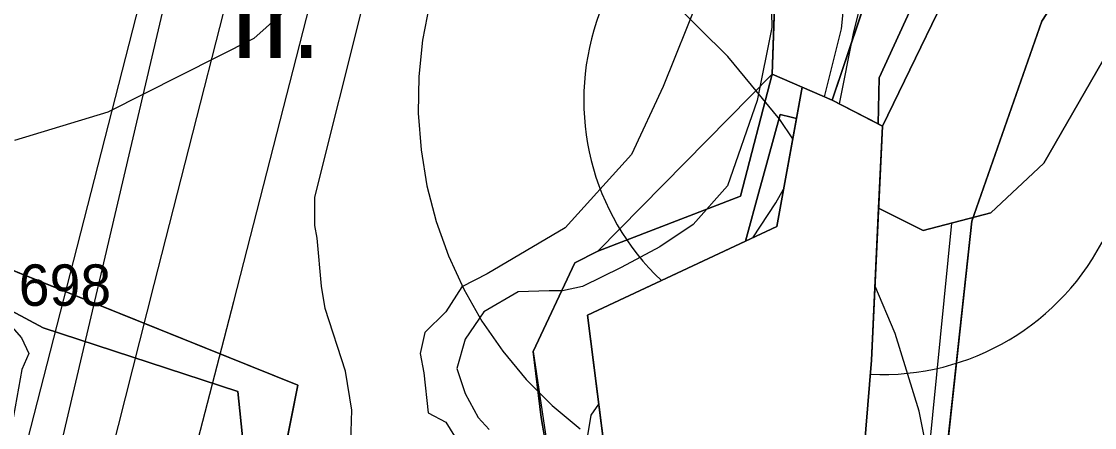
# Model space of a CAD drawing. Extents: x -690419 to -685080, y -987825 to -981190.
# Drawn here: x -686831.2 to -686701.7, y -987168.9 to -987119.9 of the extents above; entities that cross this region are included whole.
import ezdxf

# ---------------------------------------------------------------- set-up
doc = ezdxf.new("R2010")
doc.units = 0
for name, color, linetype in [('BP VTL plynovodu a RS (S)', 7, 'Continuous'), ('BPEJ (S) - hranice', 7, 'Continuous'), ('BPEJ (S) - kód', 7, 'Continuous'), ('BPEJ I-II ochrana', 7, 'Continuous'), ('Elektro VN 35 nadzemní (S)', 7, 'Continuous'), ('Hranice řešeného území (S)', 7, 'Continuous'), ('Katastrální území (S) - hranice', 7, 'Continuous'), ('Lesy hospodářské', 7, 'Continuous'), ('OP elektro VN (S)', 7, 'Continuous'), ('OP lesa 30 m (S)', 7, 'Continuous'), ('OP lesa 50 m (S)', 7, 'Continuous'), ('OP silnic (S)', 7, 'Continuous'), ('Plochy přírodní všeobecné NU (S)', 7, 'Continuous'), ('Plochy smíšené nezastavěného území všeobecné MU (S)', 7, 'Continuous'), ('Plochy vodní a vodnich toku WT (S)', 7, 'Continuous'), ('Plochy zemědělské všeobecné AU (S)', 7, 'Continuous'), ('Regulacni bloky_ID', 7, 'Continuous'), ('Regulační bloky STABILIZOVANÉ (S)', 7, 'Continuous'), ('Regulační bloky STABILIZOVANÉ (S) TIS', 7, 'Continuous'), ('USES LBC (S)', 7, 'Continuous'), ('USES LBK (S)', 7, 'Continuous'), ('USES_ŠRAFY (S)', 7, 'Continuous'), ('Záplavové území aktivní zóna (S)', 7, 'Continuous'), ('Záplavové území Q100 (S)', 7, 'Continuous')]:
    doc.layers.add(name, color=color, linetype=linetype)

msp = doc.modelspace()

# ---------------------------------------------------------------- linework, layer by layer
at = {"layer": 'BP VTL plynovodu a RS (S)'}
for points in [[(-686738.12, -987134.06), (-686739.7, -987131.72), (-686745.96, -987124.14), (-686752.93, -987117.21), (-686760.54, -987111), (-686768.73, -987105.57), (-686777.41, -987100.96), (-686786.5, -987097.23), (-686795.91, -987094.41), (-686805.55, -987092.52), (-686810.44, -987092.05), (-686815.33, -987091.59), (-686825.16, -987091.61), (-686834.93, -987092.61)], [(-686722.69, -987228.18), (-686721.75, -987218.46), (-686721.18, -987209.33), (-686720.39, -987201.1), (-686719.93, -987196.21), (-686719.96, -987186.38), (-686720.95, -987176.61), (-686722.89, -987166.98), (-686725.77, -987157.59), (-686728.21, -987151.77)]]:
    msp.add_lwpolyline(points, dxfattribs=at)
at = {"layer": 'BPEJ (S) - hranice'}
for points in [[(-686784.57, -987033.34), (-686764.37, -987049.29), (-686755.51, -987060.27), (-686750.74, -987067.44), (-686747.72, -987071.97), (-686740.23, -987081.98), (-686730.88, -987094.47), (-686722.02, -987114.32), (-686727.69, -987126.72), (-686727.82, -987132.28), (-686733.36, -987129.42), (-686736.98, -987127.84), (-686737.67, -987131.63), (-686738.31, -987131.47), (-686739.67, -987131.12), (-686741.82, -987139.06), (-686742.09, -987140.06), (-686743.85, -987146.43), (-686762.9, -987155.38), (-686760.04, -987177.96)], [(-686730.9, -987188.24), (-686728.62, -987160.8), (-686727.78, -987142.45), (-686722.38, -987145.15), (-686714.23, -987143.03), (-686707.85, -987137), (-686700.05, -987123.53), (-686694.73, -987112.9), (-686679.85, -987097.66), (-686657.17, -987076.4), (-686646.54, -987067.54), (-686630.94, -987064.7)], [(-686700.05, -987123.53), (-686707.85, -987137), (-686714.23, -987143.03), (-686722.38, -987145.15), (-686727.78, -987142.45), (-686727.32, -987132.54), (-686727.82, -987132.28), (-686727.69, -987126.72), (-686722.02, -987114.32), (-686713.87, -987101.21), (-686709.97, -987090.58), (-686706.44, -987084.63), (-686703.24, -987079.23), (-686699.69, -987073.36)]]:
    msp.add_lwpolyline(points, dxfattribs=at)
msp.add_lwpolyline([(-686740.07, -987144.66), (-686743.85, -987146.43), (-686742.09, -987140.06), (-686741.82, -987139.06), (-686739.67, -987131.12), (-686738.31, -987131.47), (-686737.67, -987131.63)], close=True, dxfattribs=at)
at = {"layer": 'BPEJ I-II ochrana'}
for p, q in [((-686740.61, -987126.26), (-686739.79, -987101.35)), ((-686744.46, -987140.99), (-686740.61, -987126.26)), ((-686761.68, -987147.64), (-686744.46, -987140.99)), ((-686727.78, -987142.45), (-686728.62, -987160.8)), ((-686723.94, -987194.9), (-686718.95, -987144.26)), ((-686716.52, -987144.01), (-686722.07, -987194.93)), ((-686716.37, -987143.59), (-686716.52, -987144.01)), ((-686764.42, -987149.05), (-686761.68, -987147.64)), ((-686769.48, -987159.76), (-686764.42, -987149.05)), ((-686768.48, -987167.74), (-686769.48, -987159.76)), ((-686728.62, -987160.8), (-686730.9, -987188.24)), ((-686766.47, -987179.71), (-686768.48, -987167.74))]:
    msp.add_line(p, q, dxfattribs=at)
for points in [[(-686678.75, -987096.63), (-686679.85, -987097.66), (-686694.73, -987112.9), (-686700.05, -987123.53), (-686707.85, -987137), (-686714.23, -987143.03), (-686716.37, -987143.59)], [(-686718.95, -987144.26), (-686722.38, -987145.15), (-686727.78, -987142.45)]]:
    msp.add_lwpolyline(points, dxfattribs=at)
at = {"layer": 'Elektro VN 35 nadzemní (S)'}
msp.add_lwpolyline([(-686789.09, -987049.22), (-686815.24, -987151.67), (-686842.06, -987257.67)], dxfattribs=at)
at = {"layer": 'Hranice řešeného území (S)'}
msp.add_lwpolyline([(-686730.9, -987188.24), (-686728.62, -987160.8), (-686727.32, -987132.54), (-686733.36, -987129.42), (-686736.98, -987127.84), (-686740.07, -987144.66), (-686762.9, -987155.38), (-686760.04, -987177.96)], dxfattribs=at)
at = {"layer": 'Katastrální území (S) - hranice'}
for points in [[(-686724.72, -986686.27), (-686745.98, -986743.92), (-686761.6, -986786.29), (-686765.69, -986796.81), (-686772.2, -986813.54), (-686788.05, -986855.4), (-686801.82, -986899.41), (-686814.9, -986951.63), (-686830.61, -987015.94), (-686830.99, -987018.25), (-686826.74, -987018.92), (-686814.31, -987020.88), (-686812.43, -987035.47), (-686802.9, -987044.34), (-686772.88, -987046.04), (-686759.82, -987052.91), (-686762.4, -987075.87), (-686752.49, -987079.19), (-686747.77, -987087.42), (-686739.79, -987101.35), (-686740.61, -987126.26), (-686736.98, -987127.84)], [(-686760.04, -987177.96), (-686762.9, -987155.38), (-686740.07, -987144.66), (-686736.98, -987127.84), (-686740.61, -987126.26), (-686739.79, -987101.35), (-686747.77, -987087.42), (-686752.49, -987079.19), (-686762.4, -987075.87), (-686759.82, -987052.91), (-686772.88, -987046.04), (-686802.9, -987044.34), (-686812.43, -987035.47), (-686814.31, -987020.88), (-686826.74, -987018.92), (-686830.99, -987018.25), (-686830.61, -987015.94), (-686814.9, -986951.63), (-686801.82, -986899.41)], [(-686736.98, -987127.84), (-686733.36, -987129.42), (-686727.32, -987132.54), (-686728.62, -987160.8), (-686730.9, -987188.24)]]:
    msp.add_lwpolyline(points, dxfattribs=at)
at = {"layer": 'Lesy hospodářské'}
msp.add_lwpolyline([(-686716.72, -987110.68), (-686727.32, -987132.54), (-686733.36, -987129.42), (-686725.33, -987105.43), (-686714.65, -987072.62), (-686714.49, -987067.68), (-686706.43, -987074.82)], close=True, dxfattribs=at)
at = {"layer": 'OP elektro VN (S)'}
for points in [[(-686842.91, -987470.61), (-686842.75, -987467.42), (-686832.37, -987257.21), (-686805.58, -987153.72), (-686779.27, -987051.03), (-686771.29, -987017.8), (-686728.86, -986970.69), (-686666.98, -986901.96), (-686664.58, -986904.71), (-686492.19, -987102.65), (-686397.96, -987316.5), (-686339.43, -987449.15)], [(-686920.4, -987183.34), (-686799.44, -987049.06), (-686824.96, -987148.74), (-686848.21, -987239.29), (-686920.4, -987183.34)]]:
    msp.add_lwpolyline(points, dxfattribs=at)
at = {"layer": 'OP lesa 30 m (S)'}
msp.add_line((-686753.82, -987096.03), (-686761.81, -987119.9), dxfattribs=at)
for centre, start, end in [((-686733.36, -987129.42), 161.4934, 226.5459), ((-686727.32, -987132.54), 267.2455, 334.1311)]:
    msp.add_arc(centre, 30, start, end, dxfattribs=at)
at = {"layer": 'OP lesa 50 m (S)'}
msp.add_lwpolyline([(-686752.73, -987035.47), (-686755.43, -987038.98), (-686757.81, -987042.72), (-686759.85, -987046.65), (-686761.54, -987050.75), (-686762.85, -987054.98), (-686763.79, -987059.31), (-686764.33, -987063.71), (-686772.81, -987089.76), (-686780.78, -987113.55), (-686781.99, -987117.81), (-686782.83, -987122.15), (-686783.28, -987126.56), (-686783.34, -987130.98), (-686783, -987135.4), (-686782.28, -987139.76), (-686781.17, -987144.05), (-686779.69, -987148.22), (-686777.85, -987152.24), (-686775.65, -987156.09), (-686773.13, -987159.73), (-686770.29, -987163.12), (-686767.17, -987166.26), (-686763.78, -987169.11)], dxfattribs=at)
at = {"layer": 'OP silnic (S)'}
msp.add_lwpolyline([(-686839.14, -987225.07), (-686789.33, -987012.8), (-686775.21, -986952.09), (-686763.04, -986907.22), (-686749.81, -986864.68), (-686713.83, -986768.32), (-686683.76, -986692.13)], dxfattribs=at)
at = {"layer": 'Plochy přírodní všeobecné NU (S)'}
msp.add_lwpolyline([(-686713.26, -987028.49), (-686681.69, -987011.66), (-686674.7, -987019.58), (-686666.47, -987033.78), (-686659.49, -987043.8), (-686654.13, -987050.63), (-686690.67, -987088.77), (-686706.43, -987074.82), (-686716.72, -987110.68), (-686727.32, -987132.54), (-686733.36, -987129.42), (-686725.33, -987105.43), (-686714.65, -987072.62), (-686714.49, -987067.68)], close=True, dxfattribs=at)
at = {"layer": 'Plochy smíšené nezastavěného území všeobecné MU (S)'}
for points in [[(-686730.9, -987188.24), (-686728.62, -987160.8), (-686727.32, -987132.54), (-686716.72, -987110.68), (-686706.43, -987074.82), (-686690.67, -987088.77), (-686654.13, -987050.63), (-686659.49, -987043.8), (-686666.47, -987033.78), (-686674.7, -987019.58), (-686681.69, -987011.66), (-686668.7, -987004.92), (-686655.5, -986987.84), (-686651.87, -986983.58), (-686617.9, -986985.1), (-686619.46, -986983.03), (-686557.32, -986971.9), (-686505.91, -986947.47)], [(-686831.44, -987021.02), (-686827.56, -987021.98), (-686826.74, -987018.92), (-686819.78, -986993), (-686818.51, -986988.27), (-686816.26, -987005.73), (-686815.59, -987010.97), (-686814.31, -987020.88), (-686812.43, -987035.47), (-686802.9, -987044.34), (-686772.88, -987046.04), (-686759.82, -987052.91), (-686762.4, -987075.87), (-686752.49, -987079.19), (-686747.77, -987087.42), (-686739.79, -987101.35), (-686740.61, -987126.26), (-686744.46, -987140.99), (-686761.68, -987147.64), (-686764.42, -987149.05), (-686769.48, -987159.76), (-686768.48, -987167.74), (-686766.47, -987179.71)], [(-686492.74, -987035.48), (-686517.25, -987045.2), (-686523.93, -987050.98), (-686546.33, -987062.48), (-686572.33, -987071.03), (-686581.68, -987076.21), (-686595.53, -987046.88), (-686614.11, -987046.56), (-686652.37, -987052.87), (-686688.62, -987090), (-686708.06, -987119.88), (-686716.52, -987144.01), (-686722.07, -987194.93)], [(-686865.24, -987174.86), (-686856.92, -987146.2), (-686856.46, -987144.62), (-686860.42, -987138.91), (-686860.91, -987138.79), (-686860.45, -987136.85), (-686860.02, -987137.21), (-686850.53, -987145.14), (-686828.6, -987156.89), (-686805.1, -987164.6), (-686803.84, -987177.06)], [(-686800.17, -987175.43), (-686797.85, -987163.81), (-686837.96, -987147.68)]]:
    msp.add_lwpolyline(points, dxfattribs=at)
at = {"layer": 'Plochy vodní a vodnich toku WT (S)'}
for p, q in [((-686740.61, -987126.26), (-686739.79, -987101.35)), ((-686725.33, -987105.43), (-686733.36, -987129.42)), ((-686744.46, -987140.99), (-686740.61, -987126.26)), ((-686736.98, -987127.84), (-686740.07, -987144.66)), ((-686733.36, -987129.42), (-686736.98, -987127.84)), ((-686761.68, -987147.64), (-686744.46, -987140.99)), ((-686740.07, -987144.66), (-686762.9, -987155.38)), ((-686764.42, -987149.05), (-686761.68, -987147.64)), ((-686769.48, -987159.76), (-686764.42, -987149.05)), ((-686762.9, -987155.38), (-686760.04, -987177.96)), ((-686768.48, -987167.74), (-686769.48, -987159.76)), ((-686766.47, -987179.71), (-686768.48, -987167.74))]:
    msp.add_line(p, q, dxfattribs=at)
msp.add_lwpolyline([(-686860.45, -987136.85), (-686859.75, -987133.91), (-686859.26, -987134.02), (-686853.73, -987136.42), (-686847.14, -987139.28), (-686837.96, -987147.68), (-686797.85, -987163.81), (-686800.17, -987175.43), (-686803.84, -987177.06), (-686805.1, -987164.6), (-686828.6, -987156.89), (-686850.53, -987145.14), (-686860.02, -987137.21)], close=True, dxfattribs=at)
at = {"layer": 'Plochy zemědělské všeobecné AU (S)'}
msp.add_lwpolyline([(-686722.07, -987194.93), (-686716.52, -987144.01), (-686708.06, -987119.88), (-686688.62, -987090), (-686652.37, -987052.87), (-686614.11, -987046.56), (-686595.53, -987046.88), (-686581.68, -987076.21), (-686572.33, -987071.03), (-686546.33, -987062.48), (-686523.93, -987050.98), (-686517.25, -987045.2), (-686492.74, -987035.48), (-686491.96, -987039.41), (-686473.83, -987019.69), (-686459.48, -986999.8), (-686446.86, -986992.75), (-686512, -987068.84), (-686534.06, -987092.19), (-686556.49, -987114.93), (-686577.82, -987141.36), (-686589.3, -987156.73), (-686632.87, -987237.39)], dxfattribs=at)
at = {"layer": 'Regulační bloky STABILIZOVANÉ (S)'}
for p, q in [((-686740.61, -987126.26), (-686739.79, -987101.35)), ((-686725.33, -987105.43), (-686733.36, -987129.42)), ((-686744.46, -987140.99), (-686740.61, -987126.26)), ((-686736.98, -987127.84), (-686740.07, -987144.66)), ((-686733.36, -987129.42), (-686736.98, -987127.84)), ((-686761.68, -987147.64), (-686744.46, -987140.99)), ((-686740.07, -987144.66), (-686762.9, -987155.38)), ((-686764.42, -987149.05), (-686761.68, -987147.64)), ((-686769.48, -987159.76), (-686764.42, -987149.05)), ((-686762.9, -987155.38), (-686760.04, -987177.96)), ((-686768.48, -987167.74), (-686769.48, -987159.76)), ((-686766.47, -987179.71), (-686768.48, -987167.74))]:
    msp.add_line(p, q, dxfattribs=at)
for points in [[(-686730.9, -987188.24), (-686728.62, -987160.8), (-686727.32, -987132.54), (-686716.72, -987110.68), (-686706.43, -987074.82), (-686690.67, -987088.77), (-686654.13, -987050.63), (-686659.49, -987043.8), (-686666.47, -987033.78), (-686674.7, -987019.58), (-686681.69, -987011.66), (-686668.7, -987004.92), (-686655.5, -986987.84), (-686651.87, -986983.58), (-686617.9, -986985.1), (-686619.46, -986983.03), (-686557.32, -986971.9), (-686505.91, -986947.47)], [(-686831.44, -987021.02), (-686827.56, -987021.98), (-686826.74, -987018.92), (-686819.78, -986993), (-686818.51, -986988.27), (-686816.26, -987005.73), (-686815.59, -987010.97), (-686814.31, -987020.88), (-686812.43, -987035.47), (-686802.9, -987044.34), (-686772.88, -987046.04), (-686759.82, -987052.91), (-686762.4, -987075.87), (-686752.49, -987079.19), (-686747.77, -987087.42), (-686739.79, -987101.35), (-686740.61, -987126.26), (-686744.46, -987140.99), (-686761.68, -987147.64), (-686764.42, -987149.05), (-686769.48, -987159.76), (-686768.48, -987167.74), (-686766.47, -987179.71)], [(-686722.07, -987194.93), (-686716.52, -987144.01), (-686708.06, -987119.88), (-686688.62, -987090), (-686652.37, -987052.87), (-686614.11, -987046.56), (-686595.53, -987046.88), (-686581.68, -987076.21), (-686572.33, -987071.03), (-686546.33, -987062.48), (-686523.93, -987050.98), (-686517.25, -987045.2), (-686492.74, -987035.48), (-686491.96, -987039.41), (-686473.83, -987019.69), (-686459.48, -986999.8), (-686446.86, -986992.75), (-686512, -987068.84), (-686534.06, -987092.19), (-686556.49, -987114.93), (-686577.82, -987141.36), (-686589.3, -987156.73), (-686632.87, -987237.39)], [(-686492.74, -987035.48), (-686517.25, -987045.2), (-686523.93, -987050.98), (-686546.33, -987062.48), (-686572.33, -987071.03), (-686581.68, -987076.21), (-686595.53, -987046.88), (-686614.11, -987046.56), (-686652.37, -987052.87), (-686688.62, -987090), (-686708.06, -987119.88), (-686716.52, -987144.01), (-686722.07, -987194.93)], [(-686865.24, -987174.86), (-686856.92, -987146.2), (-686856.46, -987144.62), (-686860.42, -987138.91), (-686860.91, -987138.79), (-686860.45, -987136.85), (-686860.02, -987137.21), (-686850.53, -987145.14), (-686828.6, -987156.89), (-686805.1, -987164.6), (-686803.84, -987177.06)], [(-686800.17, -987175.43), (-686797.85, -987163.81), (-686837.96, -987147.68)]]:
    msp.add_lwpolyline(points, dxfattribs=at)
for points in [[(-686713.26, -987028.49), (-686681.69, -987011.66), (-686674.7, -987019.58), (-686666.47, -987033.78), (-686659.49, -987043.8), (-686654.13, -987050.63), (-686690.67, -987088.77), (-686706.43, -987074.82), (-686716.72, -987110.68), (-686727.32, -987132.54), (-686733.36, -987129.42), (-686725.33, -987105.43), (-686714.65, -987072.62), (-686714.49, -987067.68)], [(-686860.45, -987136.85), (-686859.75, -987133.91), (-686859.26, -987134.02), (-686853.73, -987136.42), (-686847.14, -987139.28), (-686837.96, -987147.68), (-686797.85, -987163.81), (-686800.17, -987175.43), (-686803.84, -987177.06), (-686805.1, -987164.6), (-686828.6, -987156.89), (-686850.53, -987145.14), (-686860.02, -987137.21)]]:
    msp.add_lwpolyline(points, close=True, dxfattribs=at)
at = {"layer": 'Regulační bloky STABILIZOVANÉ (S) TIS'}
for p, q in [((-686739.79, -987101.35), (-686740.61, -987126.26)), ((-686733.36, -987129.42), (-686725.33, -987105.43)), ((-686740.61, -987126.26), (-686744.46, -987140.99)), ((-686736.98, -987127.84), (-686733.36, -987129.42)), ((-686744.46, -987140.99), (-686761.68, -987147.64)), ((-686797.85, -987163.81), (-686837.96, -987147.68)), ((-686761.68, -987147.64), (-686764.42, -987149.05)), ((-686800.17, -987175.43), (-686797.85, -987163.81)), ((-686805.1, -987164.6), (-686803.84, -987177.06))]:
    msp.add_line(p, q, dxfattribs=at)
for points in [[(-686762.86, -987221.77), (-686759.45, -987206.95), (-686764.56, -987190.07), (-686760.04, -987177.96), (-686762.9, -987155.38), (-686740.07, -987144.66), (-686736.98, -987127.84)], [(-686860.45, -987136.85), (-686860.02, -987137.21), (-686850.53, -987145.14), (-686828.6, -987156.89), (-686805.1, -987164.6)], [(-686764.42, -987149.05), (-686769.48, -987159.76), (-686768.48, -987167.74)], [(-686768.48, -987167.74), (-686766.47, -987179.71), (-686770.42, -987187.16), (-686764.74, -987202.36)]]:
    msp.add_lwpolyline(points, dxfattribs=at)
at = {"layer": 'USES LBC (S)'}
msp.add_lwpolyline([(-686812.43, -987035.47), (-686802.9, -987044.34), (-686772.88, -987046.04), (-686759.82, -987052.91), (-686762.4, -987075.87), (-686752.49, -987079.19), (-686747.77, -987087.42), (-686739.79, -987101.35), (-686740.61, -987126.26), (-686736.98, -987127.84), (-686733.36, -987129.42), (-686727.32, -987132.54), (-686716.72, -987110.68), (-686706.43, -987074.82), (-686690.67, -987088.77), (-686654.13, -987050.63), (-686659.49, -987043.8), (-686666.47, -987033.78)], dxfattribs=at)
at = {"layer": 'USES LBK (S)'}
msp.add_lwpolyline([(-686740.61, -987126.26), (-686761.68, -987147.64), (-686764.42, -987149.05), (-686769.48, -987159.76), (-686766.47, -987179.71), (-686770.42, -987187.16), (-686764.74, -987202.36), (-686766.73, -987216.4), (-686779.82, -987228.28), (-686773.18, -987249.35), (-686790.71, -987257.21), (-686792.38, -987266.77), (-686800.64, -987277.24), (-686792.5, -987272.18), (-686772.85, -987267.81), (-686768.37, -987251.79), (-686772.91, -987231.1), (-686762.86, -987221.77), (-686759.45, -987206.95), (-686764.56, -987190.07), (-686760.04, -987177.96), (-686762.9, -987155.38), (-686740.07, -987144.66), (-686736.98, -987127.84)], close=True, dxfattribs=at)
at = {"layer": 'USES_ŠRAFY (S)'}
msp.add_lwpolyline([(-686812.43, -987035.47), (-686802.9, -987044.34), (-686772.88, -987046.04), (-686759.82, -987052.91), (-686762.4, -987075.87), (-686752.49, -987079.19), (-686747.77, -987087.42), (-686739.79, -987101.35), (-686740.61, -987126.26), (-686736.98, -987127.84), (-686733.36, -987129.42), (-686727.32, -987132.54), (-686716.72, -987110.68), (-686706.43, -987074.82), (-686690.67, -987088.77), (-686654.13, -987050.63), (-686659.49, -987043.8), (-686666.47, -987033.78)], dxfattribs=at)
msp.add_lwpolyline([(-686740.61, -987126.26), (-686761.68, -987147.64), (-686764.42, -987149.05), (-686769.48, -987159.76), (-686766.47, -987179.71), (-686770.42, -987187.16), (-686764.74, -987202.36), (-686766.73, -987216.4), (-686779.82, -987228.28), (-686773.18, -987249.35), (-686790.71, -987257.21), (-686792.38, -987266.77), (-686800.64, -987277.24), (-686792.5, -987272.18), (-686772.85, -987267.81), (-686768.37, -987251.79), (-686772.91, -987231.1), (-686762.86, -987221.77), (-686759.45, -987206.95), (-686764.56, -987190.07), (-686760.04, -987177.96), (-686762.9, -987155.38), (-686740.07, -987144.66), (-686736.98, -987127.84)], close=True, dxfattribs=at)
at = {"layer": 'Záplavové území aktivní zóna (S)'}
for points in [[(-686734.31, -987129.01), (-686732.25, -987120.79), (-686731.05, -987108.76), (-686731.72, -987101.95), (-686733.23, -987095.6), (-686734.57, -987091.26), (-686737.58, -987087.69), (-686739.69, -987085.24), (-686744.81, -987073.78), (-686755.5, -987063.04), (-686761.91, -987056.76), (-686768.46, -987049.82), (-686774.34, -987045.01), (-686776.88, -987042.33), (-686776.34, -987041), (-686775.41, -987039.26), (-686777.01, -987035.39)], [(-686740.93, -987107.91), (-686740.68, -987120.64), (-686742.42, -987129.46), (-686746.02, -987139.75), (-686750.16, -987144.42), (-686754.17, -987147.1), (-686758.85, -987149.63), (-686763.52, -987151.91), (-686765.93, -987152.44), (-686767.53, -987152.44), (-686771.27, -987152.57), (-686775.41, -987154.98), (-686777.66, -987158.25), (-686778.66, -987161.81), (-686777.66, -987164.82), (-686776.1, -987167.71), (-686774.77, -987169.16)], [(-686742.96, -987146.02), (-686740.16, -987141.81), (-686739.24, -987140.16)], [(-686760.73, -987179.8), (-686763.24, -987172.08), (-686762.47, -987167.46), (-686761.54, -987166.1)]]:
    msp.add_lwpolyline(points, dxfattribs=at)
at = {"layer": 'Záplavové území Q100 (S)'}
for points in [[(-686834.42, -987082.66), (-686824.59, -987088.66), (-686799.96, -987096.86), (-686793.71, -987108.39), (-686794.6, -987114.26), (-686803.16, -987121.94), (-686820.78, -987130.84), (-686832.06, -987134.26)], [(-686732.51, -987129.86), (-686730.81, -987121.35), (-686728.17, -987110.78)], [(-686749.49, -987117), (-686753.78, -987127.76), (-686757.59, -987135.96), (-686765.6, -987144.81), (-686775, -987150.39), (-686778.06, -987151.94), (-686780, -987154.95), (-686782.52, -987157.48), (-686783.11, -987160), (-686782.68, -987162.32), (-686782.15, -987167.15), (-686780, -987168.28), (-686778.97, -987170)], [(-686791.5, -987172), (-686791.34, -987166.83), (-686792.12, -987162.12), (-686794.55, -987154.55), (-686795, -987151.88), (-686795.54, -987146.09), (-686795.82, -987144.55), (-686795.8, -987141.1), (-686789.9, -987117.52)], [(-686835, -987153.82), (-686831.21, -987158.11), (-686830.34, -987160), (-686831.17, -987161.92), (-686832.39, -987168.69)]]:
    msp.add_lwpolyline(points, dxfattribs=at)

# ---------------------------------------------------------------- texts
at = {"layer": 'BPEJ (S) - kód'}
msp.add_text('II.', height=10, dxfattribs=at).set_placement((-686806.15, -987124.3))
at = {"layer": 'Regulacni bloky_ID'}
msp.add_text('698', height=5, dxfattribs=at).set_placement((-686831.55, -987154.24))

doc.saveas('drawing.dxf')
